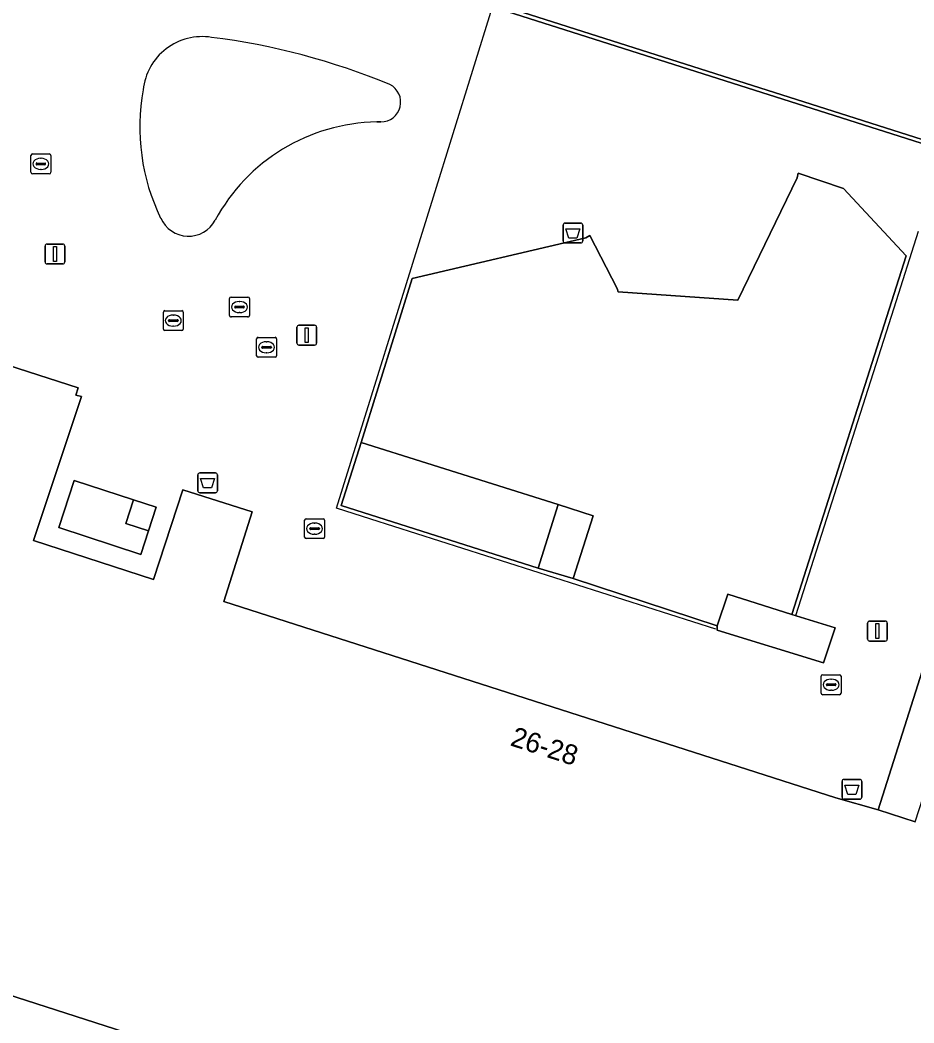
# Model space of a CAD drawing. Extents: x 160675 to 161153, y 383241 to 383714.
# Drawn here: x 161009.2 to 161054.2, y 383324.6 to 383375 of the extents above; entities that cross this region are included whole.
import ezdxf

# ---------------------------------------------------------------- set-up
doc = ezdxf.new("R2010")
doc.units = 0
for name, color, linetype in [('IMGEO_Afvalbak', 7, 'Continuous'), ('IMGEO_Kolk', 7, 'Continuous'), ('IMGEO_Lichtmast', 7, 'Continuous'), ('IMGEO_Lijnafwatering', 7, 'Continuous'), ('IMGEO_Pand', 7, 'Continuous'), ('IMGEO_Pand_nummerreeks', 7, 'Continuous'), ('IMGEO_Rioolput', 7, 'Continuous'), ('IMGEO_Verkeerseiland_open', 7, 'Continuous'), ('IMGEO_Voetgangersgebied_open', 7, 'Continuous'), ('IMGEO_Voetpad_open', 7, 'Continuous')]:
    doc.layers.add(name, color=color, linetype=linetype)

msp = doc.modelspace()

# ---------------------------------------------------------------- linework, layer by layer
at = {"layer": 'IMGEO_Afvalbak'}
for p, q in [((161036.637, 383364.822), (161037.427, 383364.822)), ((161037.427, 383364.822), (161036.637, 383364.822)), ((161036.537, 383363.922), (161036.537, 383364.722)), ((161036.537, 383364.722), (161036.537, 383363.922)), ((161037.527, 383364.722), (161037.527, 383363.922)), ((161037.527, 383363.922), (161037.527, 383364.722)), ((161037.427, 383363.822), (161036.637, 383363.822)), ((161036.637, 383363.822), (161037.427, 383363.822)), ((161018.162, 383351.362), (161018.162, 383352.162)), ((161018.162, 383352.162), (161018.162, 383351.362)), ((161018.262, 383352.262), (161019.052, 383352.262)), ((161019.052, 383352.262), (161018.262, 383352.262)), ((161019.152, 383352.162), (161019.152, 383351.362)), ((161019.152, 383351.362), (161019.152, 383352.162)), ((161019.052, 383351.262), (161018.262, 383351.262)), ((161018.262, 383351.262), (161019.052, 383351.262)), ((161050.567, 383335.948), (161050.567, 383336.748)), ((161050.567, 383336.748), (161050.567, 383335.948)), ((161050.667, 383336.848), (161051.457, 383336.848)), ((161051.457, 383336.848), (161050.667, 383336.848)), ((161051.557, 383336.748), (161051.557, 383335.948)), ((161051.557, 383335.948), (161051.557, 383336.748)), ((161051.457, 383335.848), (161050.667, 383335.848)), ((161050.667, 383335.848), (161051.457, 383335.848))]:
    msp.add_line(p, q, dxfattribs=at)
for points in [[(161036.68, 383364.536), (161037.384, 383364.536), (161037.235, 383364.066), (161036.829, 383364.066), (161036.68, 383364.536)], [(161018.305, 383351.976), (161019.009, 383351.976), (161018.86, 383351.506), (161018.454, 383351.506), (161018.305, 383351.976)], [(161050.71, 383336.562), (161051.414, 383336.562), (161051.265, 383336.092), (161050.859, 383336.092), (161050.71, 383336.562)]]:
    msp.add_lwpolyline(points, dxfattribs=at)
for centre, start, end in [((161036.637, 383364.722), 90, 180), ((161036.637, 383364.722), 90, 180), ((161037.427, 383364.722), 0, 90), ((161037.427, 383364.722), 360, 90), ((161036.637, 383363.922), 180, 270), ((161036.637, 383363.922), 180, 270), ((161037.427, 383363.922), 270, 0), ((161037.427, 383363.922), 270, 0), ((161018.262, 383352.162), 90, 180), ((161018.262, 383352.162), 90, 180), ((161019.052, 383352.162), 0, 90), ((161019.052, 383352.162), 360, 90), ((161018.262, 383351.362), 180, 270), ((161018.262, 383351.362), 180, 270), ((161019.052, 383351.362), 270, 0), ((161019.052, 383351.362), 270, 0), ((161050.667, 383336.748), 90, 180), ((161050.667, 383336.748), 90, 180), ((161051.457, 383336.748), 0, 90), ((161051.457, 383336.748), 360, 90), ((161050.667, 383335.948), 180, 270), ((161050.667, 383335.948), 180, 270), ((161051.457, 383335.948), 270, 0), ((161051.457, 383335.948), 270, 0)]:
    msp.add_arc(centre, 0.1, start, end, dxfattribs=at)
at = {"layer": 'IMGEO_Kolk'}
for p, q in [((161009.842, 383368.301), (161010.694, 383368.301)), ((161009.767, 383367.375), (161009.767, 383368.227)), ((161010.026, 383367.795), (161010.026, 383367.807)), ((161010.464, 383367.758), (161010.066, 383367.758)), ((161010.069, 383367.844), (161010.467, 383367.844)), ((161010.255, 383368.081), (161010.28, 383368.081)), ((161010.51, 383367.807), (161010.51, 383367.795)), ((161010.768, 383368.227), (161010.768, 383367.375)), ((161010.694, 383367.301), (161009.842, 383367.301)), ((161010.278, 383367.521), (161010.253, 383367.521)), ((161019.759, 383360.174), (161019.759, 383361.026)), ((161019.834, 383361.1), (161020.686, 383361.1)), ((161020.247, 383360.88), (161020.272, 383360.88)), ((161020.76, 383361.026), (161020.76, 383360.174)), ((161020.018, 383360.594), (161020.018, 383360.606)), ((161020.456, 383360.557), (161020.058, 383360.557)), ((161020.061, 383360.643), (161020.459, 383360.643)), ((161020.27, 383360.32), (161020.245, 383360.32)), ((161020.502, 383360.606), (161020.502, 383360.594)), ((161020.686, 383360.1), (161019.834, 383360.1))]:
    msp.add_line(p, q, dxfattribs=at)
for points in [[(161009.842, 383368.301), (161010.694, 383368.301)], [(161009.767, 383367.375), (161009.767, 383368.227)], [(161010.768, 383368.227), (161010.768, 383367.375)], [(161010.694, 383367.301), (161009.842, 383367.301)], [(161019.759, 383360.174), (161019.759, 383361.026)], [(161019.834, 383361.1), (161020.686, 383361.1)], [(161020.76, 383361.026), (161020.76, 383360.174)], [(161020.686, 383360.1), (161019.834, 383360.1)]]:
    msp.add_lwpolyline(points, dxfattribs=at)
for centre, radius, start, end in [((161009.844, 383368.225), 0.0765, 91.552, 178.448), ((161009.844, 383368.225), 0.0765, 91.552, 178.448), ((161010.692, 383368.225), 0.0765, 1.552, 88.448), ((161010.692, 383368.225), 0.0765, 1.552, 88.448), ((161010.066, 383367.804), 0.0403, 85.8775, 175.7526), ((161010.063, 383367.794), 0.0366, 178.938, 274.7102), ((161010.467, 383367.801), 0.043, 264.8664, 352.4533), ((161010.471, 383367.806), 0.0386, 1.7309, 96.639), ((161009.844, 383367.377), 0.0765, 181.552, 268.448), ((161009.844, 383367.377), 0.0765, 181.552, 268.448), ((161010.692, 383367.377), 0.0765, 271.552, 358.448), ((161010.692, 383367.377), 0.0765, 271.552, 358.448), ((161019.836, 383361.024), 0.0765, 91.552, 178.448), ((161019.836, 383361.024), 0.0765, 91.552, 178.448), ((161020.684, 383361.024), 0.0765, 1.552, 88.448), ((161020.684, 383361.024), 0.0765, 1.552, 88.448), ((161020.058, 383360.603), 0.0403, 85.8775, 175.7526), ((161020.055, 383360.593), 0.0366, 178.938, 274.7102), ((161020.459, 383360.6), 0.043, 264.8664, 352.4533), ((161020.463, 383360.605), 0.0386, 1.7309, 96.639), ((161019.836, 383360.176), 0.0765, 181.552, 268.448), ((161019.836, 383360.176), 0.0765, 181.552, 268.448), ((161020.684, 383360.176), 0.0765, 271.552, 358.448), ((161020.684, 383360.176), 0.0765, 271.552, 358.448)]:
    msp.add_arc(centre, radius, start, end, dxfattribs=at)
for centre, major_axis, ratio, start_param, end_param in [((161010.254, 383367.801), (-0.387, 0.002), 0.722429, 4.712389, 7.853982), ((161010.279, 383367.801), (-0.39, 0.002), 0.717154, 1.570796, 4.712389), ((161020.246, 383360.6), (-0.387, 0.002), 0.722429, 4.712389, 7.853982), ((161020.271, 383360.6), (-0.39, 0.002), 0.717154, 1.570796, 4.712389)]:
    msp.add_ellipse(centre, major_axis=major_axis, ratio=ratio, start_param=start_param, end_param=end_param, dxfattribs=at)
at = {"layer": 'IMGEO_Lichtmast'}
for p, q in [((161010.582, 383363.768), (161011.372, 383363.768)), ((161011.372, 383363.768), (161010.582, 383363.768)), ((161010.482, 383362.868), (161010.482, 383363.668)), ((161010.482, 383363.668), (161010.482, 383362.868)), ((161011.472, 383363.668), (161011.472, 383362.868)), ((161011.472, 383362.868), (161011.472, 383363.668)), ((161011.372, 383362.768), (161010.582, 383362.768)), ((161010.582, 383362.768), (161011.372, 383362.768)), ((161023.249, 383359.685), (161024.039, 383359.685)), ((161024.039, 383359.685), (161023.249, 383359.685)), ((161023.149, 383358.785), (161023.149, 383359.585)), ((161023.149, 383359.585), (161023.149, 383358.785)), ((161024.139, 383359.585), (161024.139, 383358.785)), ((161024.139, 383358.785), (161024.139, 383359.585)), ((161024.039, 383358.685), (161023.249, 383358.685)), ((161023.249, 383358.685), (161024.039, 383358.685)), ((161051.856, 383343.906), (161051.856, 383344.706)), ((161051.856, 383344.706), (161051.856, 383343.906)), ((161051.956, 383344.806), (161052.746, 383344.806)), ((161052.746, 383344.806), (161051.956, 383344.806)), ((161052.846, 383344.706), (161052.846, 383343.906)), ((161052.846, 383343.906), (161052.846, 383344.706)), ((161052.746, 383343.806), (161051.956, 383343.806)), ((161051.956, 383343.806), (161052.746, 383343.806))]:
    msp.add_line(p, q, dxfattribs=at)
for points in [[(161010.902, 383363.643), (161011.052, 383363.643), (161011.052, 383362.893), (161010.902, 383362.893), (161010.902, 383363.643)], [(161023.569, 383359.56), (161023.719, 383359.56), (161023.719, 383358.81), (161023.569, 383358.81), (161023.569, 383359.56)], [(161052.276, 383344.681), (161052.426, 383344.681), (161052.426, 383343.931), (161052.276, 383343.931), (161052.276, 383344.681)]]:
    msp.add_lwpolyline(points, dxfattribs=at)
for centre, start, end in [((161010.582, 383363.668), 90, 180), ((161010.582, 383363.668), 90, 180), ((161011.372, 383363.668), 0, 90), ((161011.372, 383363.668), 360, 90), ((161010.582, 383362.868), 180, 270), ((161010.582, 383362.868), 180, 270), ((161011.372, 383362.868), 270, 0), ((161011.372, 383362.868), 270, 0), ((161023.249, 383359.585), 90, 180), ((161023.249, 383359.585), 90, 180), ((161024.039, 383359.585), 0, 90), ((161024.039, 383359.585), 360, 90), ((161023.249, 383358.785), 180, 270), ((161023.249, 383358.785), 180, 270), ((161024.039, 383358.785), 270, 0), ((161024.039, 383358.785), 270, 0), ((161051.956, 383344.706), 90, 180), ((161051.956, 383344.706), 90, 180), ((161052.746, 383344.706), 0, 90), ((161052.746, 383344.706), 360, 90), ((161051.956, 383343.906), 180, 270), ((161051.956, 383343.906), 180, 270), ((161052.746, 383343.906), 270, 0), ((161052.746, 383343.906), 270, 0)]:
    msp.add_arc(centre, 0.1, start, end, dxfattribs=at)
at = {"layer": 'IMGEO_Lijnafwatering'}
for points in [[(161030.016, 383366.136), (161032.993, 383375.695), (161033.053, 383375.886), (161035.432, 383383.524)], [(161026.873, 383349.932), (161025.141, 383350.484), (161030.016, 383366.136)], [(161048.242, 383345.083), (161053.185, 383360.554), (161054.421, 383364.422)], [(161044.224, 383344.398), (161026.873, 383349.932)]]:
    msp.add_lwpolyline(points, dxfattribs=at)
at = {"layer": 'IMGEO_Pand'}
for points in [[(161054.249, 383334.707), (161052.382, 383335.311), (161050.252, 383335.927), (161019.467, 383345.797), (161020.898, 383350.298), (161017.412, 383351.416), (161015.941, 383346.9), (161009.904, 383348.868), (161012.311, 383356.101), (161012.028, 383356.167), (161012.145, 383356.538), (161000, 383360.437)], [(161000, 383317.976), (161003.126, 383327.791), (161044.076, 383314.613)]]:
    msp.add_lwpolyline(points, dxfattribs=at)
msp.add_lwpolyline([(161026.381, 383353.793), (161025.375, 383350.62), (161035.277, 383347.462), (161036.288, 383350.667)], close=True, dxfattribs=at)
at = {"layer": 'IMGEO_Rioolput'}
for p, q in [((161016.429, 383359.492), (161016.429, 383360.344)), ((161016.504, 383360.418), (161017.356, 383360.418)), ((161016.917, 383360.198), (161016.942, 383360.198)), ((161017.43, 383360.344), (161017.43, 383359.492)), ((161016.688, 383359.912), (161016.688, 383359.924)), ((161017.126, 383359.875), (161016.728, 383359.875)), ((161016.731, 383359.961), (161017.129, 383359.961)), ((161017.172, 383359.924), (161017.172, 383359.912)), ((161017.356, 383359.418), (161016.504, 383359.418)), ((161016.94, 383359.638), (161016.915, 383359.638)), ((161021.12, 383358.151), (161021.12, 383359.003)), ((161021.195, 383359.077), (161022.047, 383359.077)), ((161021.608, 383358.857), (161021.633, 383358.857)), ((161022.121, 383359.003), (161022.121, 383358.151)), ((161021.379, 383358.571), (161021.379, 383358.583)), ((161021.817, 383358.534), (161021.419, 383358.534)), ((161021.422, 383358.62), (161021.82, 383358.62)), ((161021.631, 383358.297), (161021.606, 383358.297)), ((161021.863, 383358.583), (161021.863, 383358.571)), ((161022.047, 383358.077), (161021.195, 383358.077)), ((161023.536, 383349.03), (161023.536, 383349.882)), ((161023.611, 383349.956), (161024.463, 383349.956)), ((161024.024, 383349.736), (161024.049, 383349.736)), ((161024.537, 383349.882), (161024.537, 383349.03)), ((161023.795, 383349.45), (161023.795, 383349.462)), ((161024.233, 383349.413), (161023.835, 383349.413)), ((161023.838, 383349.499), (161024.236, 383349.499)), ((161024.047, 383349.176), (161024.022, 383349.176)), ((161024.279, 383349.462), (161024.279, 383349.45)), ((161024.463, 383348.956), (161023.611, 383348.956)), ((161049.52, 383341.181), (161049.52, 383342.033)), ((161049.595, 383342.107), (161050.447, 383342.107)), ((161050.521, 383342.033), (161050.521, 383341.181)), ((161049.779, 383341.601), (161049.779, 383341.613)), ((161050.217, 383341.564), (161049.819, 383341.564)), ((161049.822, 383341.65), (161050.22, 383341.65)), ((161050.008, 383341.887), (161050.033, 383341.887)), ((161050.263, 383341.613), (161050.263, 383341.601)), ((161050.447, 383341.107), (161049.595, 383341.107)), ((161050.031, 383341.327), (161050.006, 383341.327))]:
    msp.add_line(p, q, dxfattribs=at)
for points in [[(161016.429, 383359.492), (161016.429, 383360.344)], [(161016.504, 383360.418), (161017.356, 383360.418)], [(161017.43, 383360.344), (161017.43, 383359.492)], [(161017.356, 383359.418), (161016.504, 383359.418)], [(161021.12, 383358.151), (161021.12, 383359.003)], [(161021.195, 383359.077), (161022.047, 383359.077)], [(161022.121, 383359.003), (161022.121, 383358.151)], [(161022.047, 383358.077), (161021.195, 383358.077)], [(161023.536, 383349.03), (161023.536, 383349.882)], [(161023.611, 383349.956), (161024.463, 383349.956)], [(161024.537, 383349.882), (161024.537, 383349.03)], [(161024.463, 383348.956), (161023.611, 383348.956)], [(161049.52, 383341.181), (161049.52, 383342.033)], [(161049.595, 383342.107), (161050.447, 383342.107)], [(161050.521, 383342.033), (161050.521, 383341.181)], [(161050.447, 383341.107), (161049.595, 383341.107)]]:
    msp.add_lwpolyline(points, dxfattribs=at)
for centre, radius, start, end in [((161016.506, 383360.342), 0.0765, 91.552, 178.448), ((161016.506, 383360.342), 0.0765, 91.552, 178.448), ((161017.354, 383360.342), 0.0765, 1.552, 88.448), ((161017.354, 383360.342), 0.0765, 1.552, 88.448), ((161016.728, 383359.921), 0.0403, 85.8775, 175.7526), ((161016.725, 383359.911), 0.0366, 178.938, 274.7102), ((161017.129, 383359.918), 0.043, 264.8664, 352.4533), ((161017.133, 383359.923), 0.0386, 1.7309, 96.639), ((161016.506, 383359.494), 0.0765, 181.552, 268.448), ((161016.506, 383359.494), 0.0765, 181.552, 268.448), ((161017.354, 383359.494), 0.0765, 271.552, 358.448), ((161017.354, 383359.494), 0.0765, 271.552, 358.448), ((161021.197, 383359.001), 0.0765, 91.552, 178.448), ((161021.197, 383359.001), 0.0765, 91.552, 178.448), ((161022.045, 383359.001), 0.0765, 1.552, 88.448), ((161022.045, 383359.001), 0.0765, 1.552, 88.448), ((161021.419, 383358.58), 0.0403, 85.8775, 175.7526), ((161021.416, 383358.57), 0.0366, 178.938, 274.7102), ((161021.82, 383358.577), 0.043, 264.8664, 352.4533), ((161021.824, 383358.582), 0.0386, 1.7309, 96.639), ((161021.197, 383358.153), 0.0765, 181.552, 268.448), ((161021.197, 383358.153), 0.0765, 181.552, 268.448), ((161022.045, 383358.153), 0.0765, 271.552, 358.448), ((161022.045, 383358.153), 0.0765, 271.552, 358.448), ((161023.613, 383349.88), 0.0765, 91.552, 178.448), ((161023.613, 383349.88), 0.0765, 91.552, 178.448), ((161024.461, 383349.88), 0.0765, 1.552, 88.448), ((161024.461, 383349.88), 0.0765, 1.552, 88.448), ((161023.835, 383349.459), 0.0403, 85.8775, 175.7526), ((161023.832, 383349.449), 0.0366, 178.938, 274.7102), ((161024.236, 383349.456), 0.043, 264.8664, 352.4533), ((161024.24, 383349.461), 0.0386, 1.7309, 96.639), ((161023.613, 383349.032), 0.0765, 181.552, 268.448), ((161023.613, 383349.032), 0.0765, 181.552, 268.448), ((161024.461, 383349.032), 0.0765, 271.552, 358.448), ((161024.461, 383349.032), 0.0765, 271.552, 358.448), ((161049.597, 383342.031), 0.0765, 91.552, 178.448), ((161049.597, 383342.031), 0.0765, 91.552, 178.448), ((161050.445, 383342.031), 0.0765, 1.552, 88.448), ((161050.445, 383342.031), 0.0765, 1.552, 88.448), ((161049.819, 383341.61), 0.0403, 85.8775, 175.7526), ((161049.816, 383341.6), 0.0366, 178.938, 274.7102), ((161050.22, 383341.607), 0.043, 264.8664, 352.4533), ((161050.224, 383341.612), 0.0386, 1.7309, 96.639), ((161049.597, 383341.183), 0.0765, 181.552, 268.448), ((161049.597, 383341.183), 0.0765, 181.552, 268.448), ((161050.445, 383341.183), 0.0765, 271.552, 358.448), ((161050.445, 383341.183), 0.0765, 271.552, 358.448)]:
    msp.add_arc(centre, radius, start, end, dxfattribs=at)
for centre, major_axis, ratio, start_param, end_param in [((161016.916, 383359.918), (-0.387, 0.002), 0.722429, 4.712389, 7.853982), ((161016.941, 383359.918), (-0.39, 0.002), 0.717154, 1.570796, 4.712389), ((161021.607, 383358.577), (-0.387, 0.002), 0.722429, 4.712389, 7.853982), ((161021.632, 383358.577), (-0.39, 0.002), 0.717154, 1.570796, 4.712389), ((161024.023, 383349.456), (-0.387, 0.002), 0.722429, 4.712389, 7.853982), ((161024.048, 383349.456), (-0.39, 0.002), 0.717154, 1.570796, 4.712389), ((161050.007, 383341.607), (-0.387, 0.002), 0.722429, 4.712389, 7.853982), ((161050.032, 383341.607), (-0.39, 0.002), 0.717154, 1.570796, 4.712389)]:
    msp.add_ellipse(centre, major_axis=major_axis, ratio=ratio, start_param=start_param, end_param=end_param, dxfattribs=at)
at = {"layer": 'IMGEO_Verkeerseiland_open'}
msp.add_lwpolyline([(161027.163, 383369.907), (161027.371, 383369.912)], dxfattribs=at)
for centre, radius, start, end in [((161018.38, 383371.22), 2.979, 80.8955, 174.0884), ((161014.54, 383339.68), 34.75, 67.5206, 82.8742), ((161027.375, 383370.905), 0.994, 269.7941, 62.91), ((161025.694, 383369.641), 10.45, 169.6006, 205.9131), ((161027.313, 383360.51), 9.398, 90.9156, 151.6898), ((161017.693, 383365.691), 1.528, 203.8172, 331.7167)]:
    msp.add_arc(centre, radius, start, end, dxfattribs=at)
at = {"layer": 'IMGEO_Voetgangersgebied_open'}
for points in [[(161045.909, 383427.885), (161032.552, 383385.506), (161011.968, 383391.902), (161009.323, 383383.438), (161033.053, 383375.886), (161055.334, 383368.796)], [(161027.371, 383369.912), (161027.163, 383369.907)]]:
    msp.add_lwpolyline(points, dxfattribs=at)
for points in [[(161062.237, 383366.382), (161055.712, 383368.464), (161055.286, 383368.6), (161032.993, 383375.695), (161009.264, 383383.247), (161006.596, 383374.71), (161000, 383376.764), (160999.845, 383376.812), (160998.821, 383373.471), (160995.127, 383362.001), (161000, 383360.437), (161012.145, 383356.538), (161012.028, 383356.167), (161012.311, 383356.101), (161009.904, 383348.868), (161015.941, 383346.9), (161017.412, 383351.416), (161020.898, 383350.298), (161019.467, 383345.797), (161050.252, 383335.927), (161052.382, 383335.311)], [(161028.948, 383362.035), (161037.681, 383364.074), (161037.883, 383364.204), (161039.257, 383361.529), (161039.315, 383361.357), (161045.33, 383360.94), (161048.315, 383367.095), (161048.361, 383367.334), (161050.641, 383366.558), (161053.788, 383363.183), (161048.05, 383345.142), (161050.22, 383344.47), (161049.644, 383342.702), (161044.288, 383344.349), (161044.281, 383344.567), (161037.051, 383346.942), (161035.277, 383347.462), (161025.375, 383350.62), (161026.381, 383353.793)], [(161053.788, 383363.183), (161050.641, 383366.558), (161048.361, 383367.334), (161048.315, 383367.095), (161045.33, 383360.94), (161039.315, 383361.357), (161039.257, 383361.529), (161037.883, 383364.204), (161037.681, 383364.074), (161028.948, 383362.035), (161026.381, 383353.793), (161036.288, 383350.667), (161038.054, 383350.105), (161037.051, 383346.942), (161044.281, 383344.567), (161044.816, 383346.16), (161048.05, 383345.142)], [(161015.688, 383349.349), (161015.301, 383348.161), (161011.165, 383349.508), (161011.939, 383351.885), (161014.934, 383350.91), (161016.075, 383350.538)]]:
    msp.add_lwpolyline(points, close=True, dxfattribs=at)
for centre, radius, start, end in [((161018.38, 383371.22), 2.979, 80.8955, 174.0884), ((161014.54, 383339.68), 34.75, 67.5206, 82.8742), ((161027.375, 383370.905), 0.994, 269.7941, 62.91), ((161025.694, 383369.641), 10.45, 169.6006, 205.9131), ((161027.313, 383360.51), 9.398, 90.9156, 151.6898), ((161017.693, 383365.691), 1.528, 203.8172, 331.7167)]:
    msp.add_arc(centre, radius, start, end, dxfattribs=at)
at = {"layer": 'IMGEO_Voetpad_open'}
for points in [[(161055.773, 383368.656), (161055.334, 383368.796), (161033.053, 383375.886), (161009.323, 383383.438), (161009.264, 383383.247), (161032.993, 383375.695), (161055.286, 383368.6), (161055.712, 383368.464), (161062.237, 383366.382), (161062.298, 383366.573)], [(161052.382, 383335.311), (161054.249, 383334.707), (161056.315, 383341.064), (161055.756, 383341.241), (161055.848, 383341.529), (161056.407, 383341.352), (161058.395, 383347.642), (161057.836, 383347.819), (161057.928, 383348.107), (161058.487, 383347.93), (161060.498, 383354.214), (161059.939, 383354.391), (161060.031, 383354.679), (161060.59, 383354.502), (161062.602, 383360.783), (161062.043, 383360.96), (161062.135, 383361.248), (161062.694, 383361.071), (161064.195, 383365.757), (161062.237, 383366.382)], [(161011.939, 383351.885), (161011.165, 383349.508), (161015.301, 383348.161), (161015.688, 383349.349), (161014.547, 383349.721), (161014.934, 383350.91)], [(161015.688, 383349.349), (161016.075, 383350.538), (161014.934, 383350.91), (161014.547, 383349.721)], [(161038.054, 383350.105), (161036.288, 383350.667), (161035.277, 383347.462), (161037.051, 383346.942)], [(161048.05, 383345.142), (161044.816, 383346.16), (161044.281, 383344.567), (161044.288, 383344.349), (161049.644, 383342.702), (161050.22, 383344.47)]]:
    msp.add_lwpolyline(points, close=True, dxfattribs=at)
msp.add_lwpolyline([(161044.076, 383314.613), (161003.126, 383327.791), (161000, 383317.976)], dxfattribs=at)

# ---------------------------------------------------------------- texts
at = {"layer": 'IMGEO_Pand_nummerreeks'}
msp.add_text('26-28', height=1, rotation=342.2211, dxfattribs=at).set_placement((161033.831, 383338.566))

doc.saveas('drawing.dxf')
